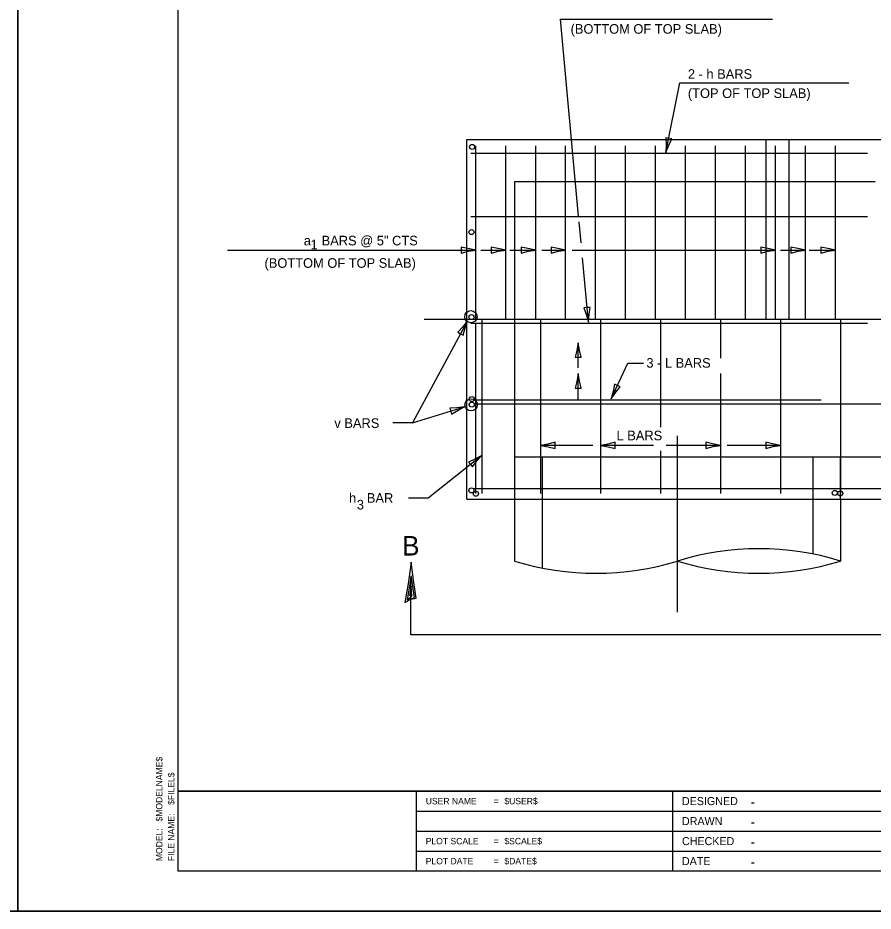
# Model space of a CAD drawing. Extents: x 2133490 to 2172050, y 2138301 to 2145980.
# Drawn here: x 2140290 to 2140824, y 2141438 to 2141996 of the extents above; entities that cross this region are included whole.
import ezdxf

# ---------------------------------------------------------------- set-up
doc = ezdxf.new("R2010")
doc.units = 0
for name, color, linetype in [('Level 40', 7, 'Continuous'), ('Level 63', 7, 'Continuous'), ('ROW_EX_Private Boundary Items', 7, 'Continuous'), ('ROW_PR_Notes', 7, 'Continuous'), ('Sheets_50 Reference Boundary', 7, 'Continuous'), ('Sheets_General Details', 7, 'Continuous'), ('Sheets_Printer Plotting Border', 7, 'Continuous'), ('Topo_Bridge Structures', 7, 'Continuous')]:
    doc.layers.add(name, color=color, linetype=linetype)

msp = doc.modelspace()

# ---------------------------------------------------------------- linework, layer by layer
at = {"layer": 'Level 40'}
for p, q in [((2140599.86, 2141893.4), (2140825.08, 2141893.4)), ((2140599.86, 2141893.4), (2140599.86, 2141807.38)), ((2140543.48, 2141807.38), (2140835.36, 2141807.38)), ((2140701.57, 2141624.38), (2140701.57, 2141734.63)), ((2140599.86, 2141721.36), (2140599.86, 2141695.05)), ((2140617.07, 2141721.36), (2140617.07, 2141695.05)), ((2140786.07, 2141721.36), (2140786.07, 2141695.05)), ((2140803.28, 2141695.05), (2140803.28, 2141721.36)), ((2140617.07, 2141695.05), (2140617.07, 2141651.99)), ((2140786.07, 2141695.05), (2140786.07, 2141660.7))]:
    msp.add_line(p, q, dxfattribs=at)
for centre in [(2140572.59, 2141809), (2140572.67, 2141753.9)]:
    msp.add_circle(centre, 3.83, dxfattribs=at)
at = {"layer": 'Level 63'}
for p, q in [((2140628.51, 2141994.79), (2140760.87, 2141994.79)), ((2140639.84, 2141871.71), (2140628.51, 2141994.79)), ((2140420.61, 2141850.62), (2140575.58, 2141850.62))]:
    msp.add_line(p, q, dxfattribs=at)
at = {"layer": 'ROW_EX_Private Boundary Items'}
for centre in [(2140573.29, 2141915.01), (2140572.96, 2141861.82), (2140572.96, 2141808.74), (2140573.17, 2141757.51), (2140573.06, 2141754.09), (2140572.91, 2141700.45), (2140575.68, 2141698.34), (2140799.82, 2141698.84), (2140803.27, 2141698.56)]:
    msp.add_circle(centre, 1.58, dxfattribs=at)
at = {"layer": 'ROW_PR_Notes'}
for p, q in [((2140694.4, 2141911.49), (2140702.97, 2141955.03)), ((2140702.97, 2141955.03), (2140808.49, 2141955.03)), ((2140570.01, 2141695.05), (2140570.01, 2141919.71)), ((2140570.01, 2141919.71), (2141416.04, 2141919.71)), ((2140756.83, 2141919.71), (2140756.83, 2141807.38)), ((2140771.13, 2141919.71), (2140771.13, 2141807.38)), ((2140575.58, 2141807.38), (2140575.58, 2141915.68)), ((2140594.3, 2141807.38), (2140594.3, 2141915.68)), ((2140613.02, 2141807.38), (2140613.02, 2141915.68)), ((2140631.74, 2141807.38), (2140631.74, 2141915.68)), ((2140650.46, 2141807.38), (2140650.46, 2141915.68)), ((2140669.19, 2141807.38), (2140669.19, 2141915.68)), ((2140687.91, 2141807.38), (2140687.91, 2141915.68)), ((2140706.63, 2141807.38), (2140706.63, 2141915.68)), ((2140725.35, 2141807.38), (2140725.35, 2141915.68)), ((2140744.07, 2141807.38), (2140744.07, 2141915.68)), ((2140762.8, 2141807.38), (2140762.8, 2141915.68)), ((2140781.52, 2141807.38), (2140781.52, 2141915.68)), ((2140800.24, 2141807.38), (2140800.24, 2141915.68)), ((2140572.43, 2141911.11), (2140820.31, 2141911.11)), ((2140572.43, 2141871.64), (2140820.31, 2141871.64)), ((2140641.35, 2141855.2), (2140640.16, 2141868.2)), ((2140578.85, 2141850.62), (2140594.3, 2141850.62)), ((2140596.98, 2141850.62), (2140613.02, 2141850.62)), ((2140616.78, 2141850.62), (2140631.74, 2141850.62)), ((2140635.83, 2141850.62), (2140762.8, 2141850.62)), ((2140765.88, 2141850.62), (2140781.52, 2141850.62)), ((2140783.88, 2141850.62), (2140800.24, 2141850.62)), ((2140645.92, 2141805.57), (2140642.23, 2141845.75)), ((2140579.62, 2141698.49), (2140579.62, 2141807.38)), ((2140599.86, 2141807.38), (2140599.86, 2141721.36)), ((2140616.06, 2141807.38), (2140616.06, 2141698.49)), ((2140653.5, 2141807.38), (2140653.5, 2141698.49)), ((2140690.94, 2141807.38), (2140690.94, 2141740.03)), ((2140728.39, 2141807.38), (2140728.39, 2141783.06)), ((2140765.83, 2141807.38), (2140765.83, 2141698.49)), ((2140803.28, 2141807.38), (2140803.28, 2141698.49)), ((2140570.38, 2141806.35), (2140536.08, 2141742.68)), ((2140572.43, 2141804.85), (2140820.31, 2141804.85)), ((2140575.58, 2141698.49), (2140575.58, 2141804.95)), ((2140639.51, 2141777.04), (2140639.51, 2141792.72)), ((2140660.23, 2141757.7), (2140670.53, 2141780.05)), ((2140670.53, 2141780.05), (2140680.41, 2141780.05)), ((2140639.51, 2141757.04), (2140639.51, 2141773.39)), ((2140728.39, 2141773.39), (2140728.39, 2141698.49)), ((2140574.56, 2141757.04), (2140791.28, 2141757.04)), ((2140536.08, 2141742.68), (2140568.66, 2141752.66)), ((2140574.56, 2141754.51), (2141407.11, 2141754.51)), ((2140536.08, 2141742.68), (2140523.82, 2141742.68)), ((2140648.79, 2141728.61), (2140616.06, 2141728.61)), ((2140686.58, 2141728.61), (2140653.5, 2141728.61)), ((2140690.94, 2141725.26), (2140690.94, 2141698.49)), ((2140728.39, 2141728.61), (2140694.52, 2141728.61)), ((2140765.83, 2141728.61), (2140732.55, 2141728.61)), ((2140579.38, 2141722.32), (2140545.96, 2141695.57)), ((2140599.86, 2141721.36), (2141406.68, 2141721.36)), ((2140574.56, 2141701.63), (2141407.11, 2141701.63)), ((2140545.96, 2141695.57), (2140533.7, 2141695.57)), ((2140570.01, 2141695.05), (2141416.04, 2141695.05)), ((2140599.86, 2141695.05), (2140599.86, 2141656.34)), ((2140803.28, 2141695.05), (2140803.28, 2141656.34)), ((2140535.12, 2141610.2), (2140535.12, 2141645.92)), ((2140922.17, 2141610.2), (2140535.12, 2141610.2))]:
    msp.add_line(p, q, dxfattribs=at)
msp.add_lwpolyline([(2140534.98, 2141632.4), (2140538.45, 2141633.18), (2140536.95, 2141643), (2140535.32, 2141655.63), (2140533.47, 2141642.15), (2140531.39, 2141630.33), (2140534.98, 2141632.4), (2140537.27, 2141633.44), (2140535.3, 2141647.14), (2140532.67, 2141632.16), (2140535.62, 2141634.37), (2140535.22, 2141640.67), (2140534.3, 2141634.61)], dxfattribs=at)
for centre, major_axis, start_param, end_param in [((2140752.43, 2141554.37), (138.75, 0), 1.195561, 1.946032), ((2140650.73, 2141758.31), (-138.75, 0), 1.195561, 1.946032), ((2140752.43, 2141758.31), (138.75, 0), 4.337154, 5.087624)]:
    msp.add_ellipse(centre, major_axis=major_axis, ratio=0.789907, start_param=start_param, end_param=end_param, dxfattribs=at)
at = {"layer": 'Sheets_50 Reference Boundary'}
msp.add_lwpolyline([(2140389.66, 2142512.57), (2141964.66, 2142512.57), (2141964.66, 2141512.58), (2140389.66, 2141512.58)], close=True, dxfattribs=at)
at = {"layer": 'Sheets_General Details'}
for p, q in [((2140289.66, 2141437.58), (2140289.66, 2142537.58)), ((2140289.66, 2142537.58), (2140289.66, 2141437.58)), ((2140389.66, 2141512.58), (2141964.66, 2141512.58)), ((2140538.37, 2141512.58), (2140538.37, 2141462.58)), ((2140698.37, 2141512.58), (2140698.37, 2141462.58)), ((2140538.37, 2141500.08), (2140998.37, 2141500.08)), ((2140538.37, 2141487.58), (2140998.37, 2141487.58)), ((2140538.37, 2141475.08), (2140998.37, 2141475.08)), ((2140289.66, 2141437.58), (2138589.66, 2141437.58)), ((2141989.66, 2141437.58), (2140289.66, 2141437.58))]:
    msp.add_line(p, q, dxfattribs=at)
msp.add_lwpolyline([(2140389.66, 2142512.58), (2141964.66, 2142512.58), (2141964.66, 2141462.58), (2140389.66, 2141462.58)], close=True, dxfattribs=at)
at = {"layer": 'Sheets_Printer Plotting Border'}
for points in [[(2138589.66, 2141437.58), (2140289.66, 2141437.58), (2140289.66, 2142537.58), (2138589.66, 2142537.58)], [(2140289.66, 2141437.58), (2141989.66, 2141437.58), (2141989.66, 2142537.58), (2140289.66, 2142537.58)]]:
    msp.add_lwpolyline(points, close=True, dxfattribs=at)
at = {"layer": 'Topo_Bridge Structures'}
for points in [[(2140698.02, 2141920.05), (2140696.16, 2141920.43), (2140694.29, 2141920.79), (2140694.51, 2141916.11), (2140694.4, 2141911.49), (2140696.2, 2141916.09)], [(2140566.48, 2141852.52), (2140566.47, 2141850.62), (2140566.47, 2141848.72), (2140571.03, 2141849.83), (2140575.58, 2141850.62), (2140570.72, 2141851.5)], [(2140585.2, 2141852.52), (2140585.19, 2141850.62), (2140585.19, 2141848.72), (2140589.75, 2141849.83), (2140594.3, 2141850.62), (2140589.44, 2141851.5)], [(2140585.2, 2141852.52), (2140585.19, 2141850.62), (2140585.19, 2141848.72), (2140589.75, 2141849.83), (2140594.3, 2141850.62), (2140589.44, 2141851.5)], [(2140603.92, 2141852.52), (2140603.92, 2141850.62), (2140603.92, 2141848.72), (2140608.47, 2141849.83), (2140613.02, 2141850.62), (2140608.17, 2141851.5)], [(2140622.64, 2141852.52), (2140622.64, 2141850.62), (2140622.64, 2141848.72), (2140627.19, 2141849.83), (2140631.74, 2141850.62), (2140626.89, 2141851.5)], [(2140753.7, 2141852.52), (2140753.69, 2141850.62), (2140753.69, 2141848.72), (2140758.25, 2141849.83), (2140762.8, 2141850.62), (2140757.94, 2141851.5)], [(2140772.42, 2141852.52), (2140772.41, 2141850.62), (2140772.41, 2141848.72), (2140776.97, 2141849.83), (2140781.52, 2141850.62), (2140776.66, 2141851.5)], [(2140791.14, 2141852.52), (2140791.14, 2141850.62), (2140791.14, 2141848.72), (2140795.69, 2141849.83), (2140800.24, 2141850.62), (2140795.39, 2141851.5)], [(2140646.98, 2141814.8), (2140645.09, 2141814.63), (2140643.19, 2141814.46), (2140644.72, 2141810.03), (2140645.92, 2141805.57), (2140646.36, 2141810.48)], [(2140646.98, 2141814.8), (2140645.09, 2141814.63), (2140643.19, 2141814.46), (2140644.72, 2141810.03), (2140645.92, 2141805.57), (2140646.36, 2141810.48)], [(2140564.39, 2141799.24), (2140566.06, 2141798.34), (2140567.73, 2141797.43), (2140568.91, 2141801.97), (2140570.38, 2141806.35), (2140567.3, 2141802.5)], [(2140637.6, 2141783.62), (2140639.51, 2141783.61), (2140641.41, 2141783.61), (2140640.29, 2141788.17), (2140639.51, 2141792.72), (2140638.62, 2141787.86)], [(2140637.6, 2141764.29), (2140639.51, 2141764.28), (2140641.41, 2141764.28), (2140640.29, 2141768.84), (2140639.51, 2141773.39), (2140638.62, 2141768.53)], [(2140665.76, 2141765.17), (2140664.04, 2141765.97), (2140662.31, 2141766.77), (2140661.42, 2141762.17), (2140660.23, 2141757.7), (2140663.06, 2141761.74)], [(2140559.4, 2141751.81), (2140559.95, 2141749.99), (2140560.51, 2141748.17), (2140564.54, 2141750.57), (2140568.66, 2141752.66), (2140563.76, 2141752.08)], [(2140625.15, 2141726.7), (2140625.16, 2141728.61), (2140625.16, 2141730.51), (2140620.61, 2141729.39), (2140616.06, 2141728.61), (2140620.91, 2141727.72)], [(2140662.6, 2141726.7), (2140662.6, 2141728.61), (2140662.6, 2141730.51), (2140658.05, 2141729.39), (2140653.5, 2141728.61), (2140658.35, 2141727.72)], [(2140719.29, 2141730.51), (2140719.28, 2141728.61), (2140719.28, 2141726.7), (2140723.84, 2141727.82), (2140728.39, 2141728.61), (2140723.53, 2141729.49)], [(2140756.73, 2141730.51), (2140756.73, 2141728.61), (2140756.73, 2141726.7), (2140761.28, 2141727.82), (2140765.83, 2141728.61), (2140760.98, 2141729.49)], [(2140571.09, 2141718.13), (2140572.28, 2141716.64), (2140573.47, 2141715.15), (2140576.32, 2141718.87), (2140579.38, 2141722.32), (2140575.04, 2141719.98)]]:
    msp.add_lwpolyline(points, close=True, dxfattribs=at)

# ---------------------------------------------------------------- texts
at = {"layer": 'Level 63'}
for s, p in [('(BOTTOM OF TOP SLAB)', (2140634.84, 2141985.79)), ('2 - h BARS', (2140708.07, 2141957.61)), ('(TOP OF TOP SLAB)', (2140708.07, 2141945.61)), ('a   BARS @ 5" CTS', (2140468.2, 2141853.53)), ('1', (2140472.45, 2141851.13)), ('(BOTTOM OF TOP SLAB)', (2140443.69, 2141839.53)), ('3 - L BARS', (2140682.17, 2141777.12)), ('v BARS', (2140487.3, 2141739.49)), ('L BARS', (2140663.51, 2141731.75)), ('h   BAR', (2140496.44, 2141692.73)), ('3', (2140501.35, 2141688.54))]:
    msp.add_text(s, height=6, dxfattribs=at).set_placement(p)
at = {"layer": 'ROW_PR_Notes'}
msp.add_text('B', height=12.2, dxfattribs=at).set_placement((2140529.61, 2141659.77))
at = {"layer": 'Sheets_General Details'}
for s, rotation, p in [('$MODELNAME$', 90, (2140379.91, 2141493.57)), ('$FILEL$', 90, (2140387.41, 2141503.97)), ('USER NAME', 360, (2140544.37, 2141504.33)), ('=', 360, (2140586.76, 2141504.33)), ('$USER$', 360, (2140593.48, 2141504.33)), ('FILE NAME:', 90, (2140387.41, 2141468.83)), ('MODEL:', 90, (2140379.91, 2141468.83)), ('PLOT SCALE', 360, (2140544.37, 2141479.33)), ('$SCALE$', 360, (2140593.48, 2141479.33)), ('=', 360, (2140586.76, 2141479.33)), ('PLOT DATE', 360, (2140544.37, 2141466.83)), ('=', 360, (2140586.76, 2141466.83)), ('$DATE$', 360, (2140593.48, 2141466.83))]:
    msp.add_text(s, height=4, rotation=rotation, dxfattribs=at).set_placement(p)
for s, height, p in [('DESIGNED', 5, (2140704.37, 2141503.83)), ('-', 6, (2140747.33, 2141502.83)), ('DRAWN', 5, (2140704.37, 2141491.33)), ('-', 6, (2140747.33, 2141490.33)), ('CHECKED', 5, (2140704.37, 2141478.83)), ('-', 6, (2140747.33, 2141477.83)), ('DATE', 5, (2140704.37, 2141466.33)), ('-', 6, (2140747.33, 2141465.33))]:
    msp.add_text(s, height=height, dxfattribs=at).set_placement(p)

doc.saveas('drawing.dxf')
